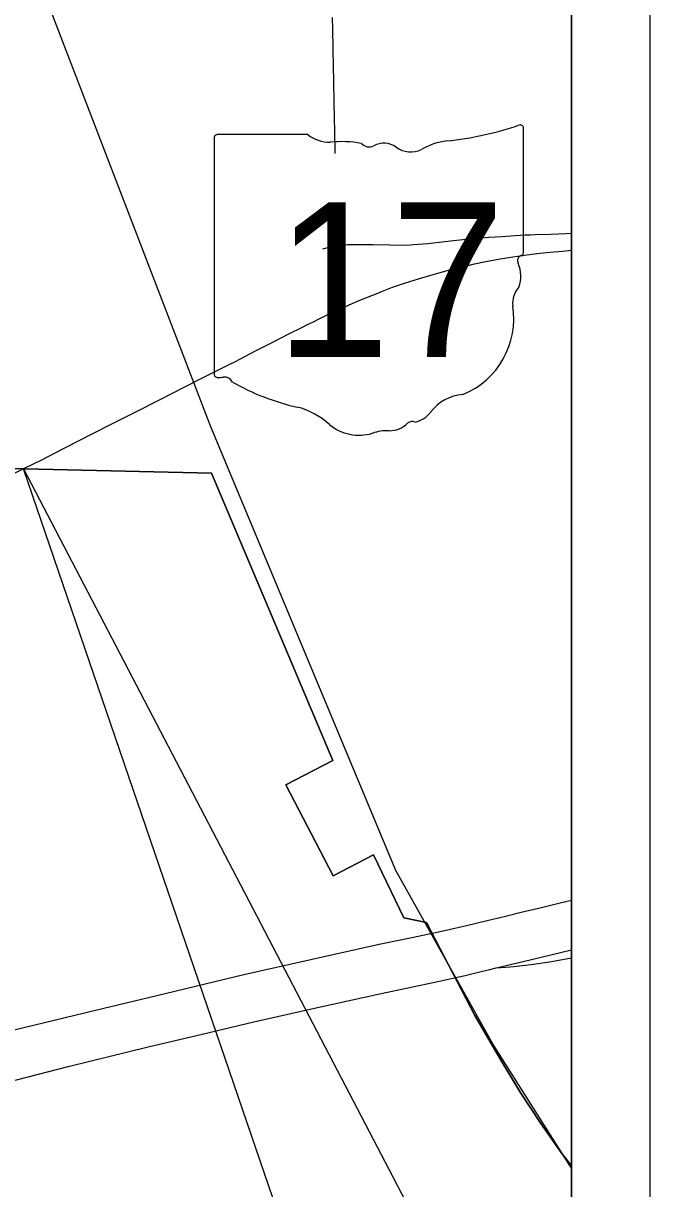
# Model space of a CAD drawing. Extents: x -59 to 82, y -3 to 49.
# Drawn here: x 8.199 to 9, y 16.882 to 18.372 of the extents above; entities that cross this region are included whole.
import ezdxf

# ---------------------------------------------------------------- set-up
doc = ezdxf.new("R2010")
doc.units = 0
for name, color, linetype in [('GM_X_City_Street', 7, 'Continuous'), ('GM_X_Corporation', 7, 'Continuous'), ('GM_X_Interchange_Ramps', 7, 'Continuous'), ('GM_X_Interstate_Route', 7, 'Continuous'), ('GM_X_Rail_Line', 7, 'Continuous'), ('GM_X_State_Route', 7, 'Continuous'), ('GM_X_State_Shield', 7, 'Continuous'), ('SH_Data', 7, 'Continuous')]:
    doc.layers.add(name, color=color, linetype=linetype)

msp = doc.modelspace()

# ---------------------------------------------------------------- linework, layer by layer
at = {"layer": 'GM_X_City_Street'}
for points in [[(8.5978, 18.2059), (8.5974, 18.234), (8.5972, 18.2511), (8.5967, 18.2703), (8.5963, 18.2997), (8.596, 18.316), (8.595, 18.3645), (8.5946, 18.3796)], [(8.5822, 18.084), (8.592, 18.0867), (8.5941, 18.0871), (8.5962, 18.0875), (8.5997, 18.0881), (8.6033, 18.0885), (8.6069, 18.0889), (8.6105, 18.0891), (8.6141, 18.0893), (8.6311, 18.0895), (8.646, 18.0893), (8.6683, 18.0889), (8.686, 18.0888), (8.6943, 18.089), (8.6984, 18.0893), (8.7165, 18.091), (8.7454, 18.0942), (8.761, 18.0958), (8.7759, 18.0972), (8.7942, 18.0988), (8.8113, 18.0999), (8.8279, 18.1009), (8.8344, 18.1014), (8.8408, 18.1017), (8.8472, 18.102), (8.8537, 18.1022), (8.8736, 18.1028), (8.8932, 18.1035), (8.9, 18.1038)]]:
    msp.add_lwpolyline(points, dxfattribs=at)
at = {"layer": 'GM_X_Corporation'}
for points in [[(7.5934, 17.8169), (8.4399, 17.7972), (8.5949, 17.4297), (8.5349, 17.3987), (8.5952, 17.2822), (8.6469, 17.3092), (8.6859, 17.2287), (8.7149, 17.2225), (8.7767, 17.1037), (8.8091, 17.0474), (8.8351, 17.0046), (8.8602, 16.9671), (8.8876, 16.9274), (8.9, 16.9117), (8.9, 20.468)], [(8.9, 14.1), (8.9, 16.9117), (8.8876, 16.9274), (8.8602, 16.9671), (8.8351, 17.0046), (8.8091, 17.0474), (8.7767, 17.1037), (8.7149, 17.2225), (8.6859, 17.2287), (8.6469, 17.3092), (8.5952, 17.2822), (8.5349, 17.3987), (8.5949, 17.4297), (8.4399, 17.7972), (7.5934, 17.8169)]]:
    msp.add_lwpolyline(points, dxfattribs=at)
at = {"layer": 'GM_X_Interchange_Ramps'}
msp.add_line((8.8036, 17.1647), (8.816, 17.1656), dxfattribs=at)
msp.add_lwpolyline([(8.816, 17.1656), (8.8263, 17.1664), (8.8487, 17.1691), (8.872, 17.1725), (8.8981, 17.177), (8.9, 17.1774)], dxfattribs=at)
at = {"layer": 'GM_X_Interstate_Route'}
for points in [[(8.6979, 17.2041), (8.74, 17.2129), (8.7658, 17.219), (8.7922, 17.2253), (8.8138, 17.2305), (8.8359, 17.2359), (8.8634, 17.2424), (8.8839, 17.2475), (8.9, 17.2514)], [(7.7791, 16.9859), (7.787, 16.9878), (7.8718, 17.0087), (7.9488, 17.0273), (8.0148, 17.0435), (8.0617, 17.055), (8.1025, 17.0649), (8.1486, 17.076), (8.2123, 17.0915), (8.2915, 17.1105), (8.3805, 17.132), (8.4812, 17.1561), (8.5685, 17.1759), (8.6543, 17.195), (8.6979, 17.2041)], [(8.7939, 17.1623), (8.8036, 17.1647), (8.8383, 17.1729), (8.886, 17.1844), (8.9, 17.1878)], [(8.7292, 17.1472), (8.7521, 17.1522), (8.7643, 17.155), (8.7862, 17.1604), (8.7939, 17.1623)], [(7.7604, 16.9173), (7.7992, 16.9266), (7.9138, 16.9539), (7.9887, 16.9722), (8.0347, 16.9835), (8.0567, 16.9889), (8.1263, 17.0057), (8.1656, 17.0152), (8.2566, 17.0384), (8.3591, 17.0637), (8.4279, 17.0799), (8.494, 17.0956), (8.5717, 17.1132), (8.6567, 17.132), (8.7292, 17.1472)]]:
    msp.add_lwpolyline(points, dxfattribs=at)
at = {"layer": 'GM_X_Rail_Line'}
msp.add_lwpolyline([(8.9, 16.9085), (8.7999, 17.0665), (8.6754, 17.2891), (8.4392, 17.8566), (7.9747, 19.0643), (7.3949, 20.4302), (7.2951, 20.6142), (7.206, 20.7089), (7.1975, 20.7179)], dxfattribs=at)
at = {"layer": 'GM_X_State_Route'}
for points in [[(8.29, 17.8486), (8.3117, 17.8598), (8.3416, 17.8749), (8.3758, 17.8923), (8.3882, 17.8987), (8.424, 17.9171), (8.4447, 17.9273), (8.4633, 17.9365), (8.4696, 17.9397), (8.4826, 17.9462), (8.4971, 17.9538), (8.5122, 17.9615), (8.5262, 17.9688), (8.5397, 17.9757), (8.5552, 17.9835), (8.5627, 17.9871), (8.5702, 17.9908), (8.5777, 17.9946), (8.586, 17.9986), (8.5944, 18.0026), (8.6028, 18.0064), (8.6094, 18.0095), (8.616, 18.0124), (8.6226, 18.0154), (8.6293, 18.0182), (8.6523, 18.0273), (8.6586, 18.0299), (8.6649, 18.0324), (8.6713, 18.0349), (8.688, 18.0404), (8.7044, 18.0456), (8.7204, 18.0502), (8.7353, 18.0547), (8.7507, 18.0588), (8.7647, 18.062), (8.776, 18.0647), (8.7905, 18.0677), (8.8089, 18.0712), (8.8251, 18.0737), (8.838, 18.0756)], [(8.838, 18.0756), (8.8401, 18.0759), (8.8557, 18.0778), (8.8728, 18.0796), (8.8884, 18.0811), (8.9, 18.0821)], [(8.1804, 17.7931), (8.2019, 17.804), (8.2221, 17.8139), (8.2525, 17.8295), (8.29, 17.8486)]]:
    msp.add_lwpolyline(points, dxfattribs=at)
at = {"layer": 'GM_X_State_Shield'}
for p, q in [((8.4433, 18.2248), (8.4433, 17.9246)), ((8.563, 18.23), (8.4472, 18.23)), ((8.8388, 18.0804), (8.8388, 18.2374)), ((8.8388, 18.0804), (8.8388, 18.0804))]:
    msp.add_line(p, q, dxfattribs=at)
for centre, radius, start, end in [((8.6979, 18.6392), 0.4194, 275.8445, 288.9065), ((8.8344, 18.2381), 0.0044, 351.8621, 97.738), ((8.4478, 18.2255), 0.00458, 98.1301, 188.1301), ((8.5906, 18.2648), 0.0444, 231.6195, 271.1119), ((8.6053, 18.0615), 0.1595, 80.4867, 94.9883), ((8.6416, 18.227), 0.0128, 219.7921, 297.1024), ((8.6604, 18.1923), 0.0267, 54.4667, 119.1411), ((8.6948, 18.2399), 0.0321, 233.8562, 294.8282), ((8.7514, 18.1383), 0.0844, 97.3462, 120.7689), ((8.8378, 18.0689), 0.00681, 107.944, 210.337), ((8.8341, 18.0798), 0.00471, 289.6038, 7.7341), ((8.7944, 18.049), 0.0409, 340.033, 23.6496), ((8.8546, 18.0147), 0.0298, 136.8065, 186.9296), ((8.7214, 17.9947), 0.1049, 292.3089, 8.9858), ((8.4479, 17.924), 0.00462, 171.9584, 258.3066), ((8.4486, 17.9547), 0.0353, 267.339, 280.6039), ((8.4558, 17.9073), 0.0127, 29.7484, 93.2717), ((8.6164, 18.177), 0.3029, 240.4129, 257.1985), ((8.7656, 17.8404), 0.0575, 94.4031, 142.5768), ((8.5261, 17.7898), 0.0948, 47.1842, 75.836), ((8.6929, 17.8955), 0.0339, 282.8732, 323.2771), ((8.6286, 17.9058), 0.0601, 230.7004, 286.2918), ((8.6633, 17.802), 0.0494, 85.6951, 111.2099), ((8.6677, 17.8834), 0.032, 268.777, 315.5493), ((8.6967, 17.8543), 0.00902, 65.7517, 132.6484)]:
    msp.add_arc(centre, radius, start, end, dxfattribs=at)
at = {"layer": 'SH_Data'}
for p, q in [((9, 21), (9, 14)), ((8.9, 20.9), (8.9, 14.1))]:
    msp.add_line(p, q, dxfattribs=at)
for points in [[(8.9, 20.9), (2.1, 20.9), (2.1, 14.1), (8.9, 14.1)], [(8.5972, 16.6402), (8.1995, 17.8028), (8.8057, 16.6402)]]:
    msp.add_lwpolyline(points, close=True, dxfattribs=at)
for points in [[(8.9, 20.468), (8.9, 16.9117), (8.8876, 16.9274), (8.8602, 16.9671), (8.8351, 17.0046), (8.8091, 17.0474), (8.7767, 17.1037), (8.7149, 17.2225), (8.6859, 17.2287), (8.6469, 17.3092), (8.5952, 17.2822), (8.5349, 17.3987), (8.5949, 17.4297), (8.4399, 17.7972), (7.5934, 17.8169)], [(7.5934, 17.8169), (8.4399, 17.7972), (8.5949, 17.4297), (8.5349, 17.3987), (8.5952, 17.2822), (8.6469, 17.3092), (8.6859, 17.2287), (8.7149, 17.2225), (8.7767, 17.1037), (8.8091, 17.0474), (8.8351, 17.0046), (8.8602, 16.9671), (8.8876, 16.9274), (8.9, 16.9117), (8.9, 14.1)]]:
    msp.add_lwpolyline(points, dxfattribs=at)

# ---------------------------------------------------------------- texts
at = {"layer": 'GM_X_State_Shield'}
msp.add_text('17', height=0.19775, dxfattribs=at).set_placement((8.5213, 17.9458))

doc.saveas('drawing.dxf')
